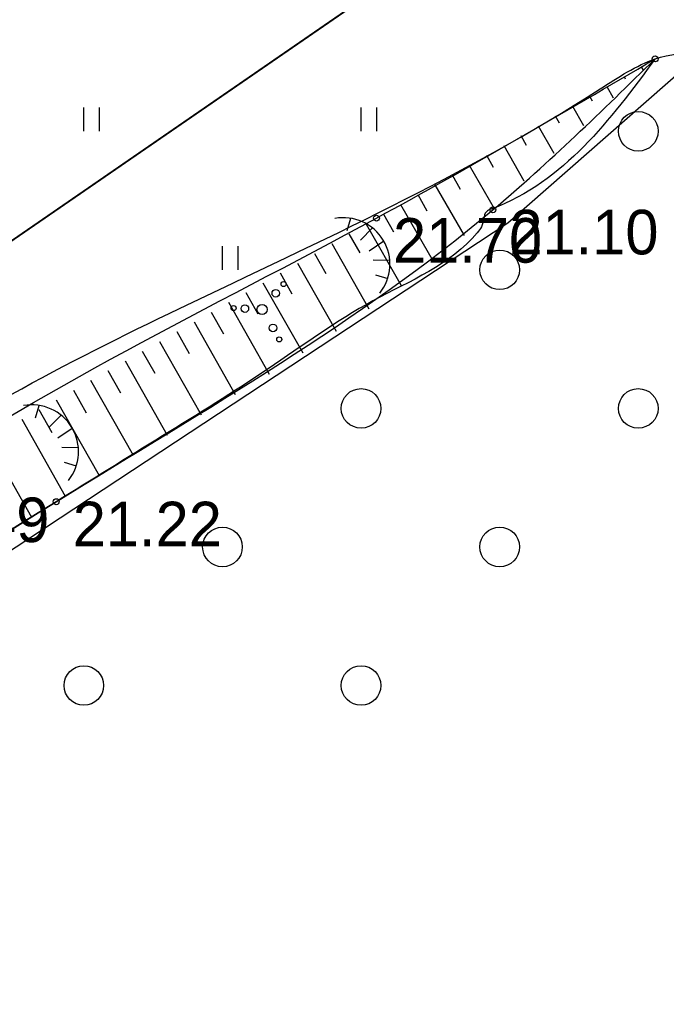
# Model space of a CAD drawing. Extents: x 521824 to 524158, y 294774 to 296228.
# Drawn here: x 522261.38 to 522277.71, y 295875.02 to 295899.82 of the extents above; entities that cross this region are included whole.
import ezdxf

# ---------------------------------------------------------------- set-up
doc = ezdxf.new("R2010")
doc.units = 0
for name, color, linetype in [('GL Atradnes kontura', 7, 'Continuous'), ('GL4 Segkartas izplatības laukums', 7, 'Continuous'), ('HIDG_PLIN_####_####_#', 7, 'Continuous'), ('RAMI_UZMR_####_####_#', 7, 'Continuous'), ('RELJ_AATZ_####_TKST_#', 7, 'Continuous'), ('RELJ_ELEM_####_####_#', 7, 'Continuous'), ('RELJ_NOGA_####_####_#', 7, 'Continuous'), ('RELJ_NOGL_####_####_#', 7, 'Continuous'), ('ROBZ_IERR_####_####_#', 7, 'Continuous'), ('ROBZ_UZMR_####_####_#', 7, 'Continuous'), ('TERT_ELEM_####_####_#', 7, 'Continuous'), ('TERT_KONT_####_####_#', 7, 'Continuous')]:
    doc.layers.add(name, color=color, linetype=linetype)

msp = doc.modelspace()

# ---------------------------------------------------------------- linework, layer by layer
at = {"layer": 'GL Atradnes kontura'}
msp.add_lwpolyline([(521873.29981230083, 295920.72870453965), (521993.22438563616, 295987.195542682), (522041.3600169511, 296024.30747637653), (522231.7470000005, 296043.14800000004), (522231.7470000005, 296043.14800000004), (522324.23810260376, 295937.6804303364), (522172.84800000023, 295833.3920000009), (522160.80220084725, 295825.5718620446), (522154.44700000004, 295832.015), (522095.923, 295791.504), (521999.655, 295722.6060000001), (521986.667353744, 295713.7919047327), (521905.108, 295850.08900000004)], close=True, dxfattribs=at)
at = {"layer": 'GL4 Segkartas izplatības laukums'}
for points in [[(522186.60753180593, 295842.8705587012), (522303.8134822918, 295923.6104775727), (522302.13800000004, 295924.68100000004), (522295.568, 295926.108), (522274.433, 295915.419), (522265.786, 295906.809), (522263.9721189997, 295905.00288048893), (522259.522, 295905.381), (522254.37200000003, 295903.745), (522247.30600000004, 295900.5950000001), (522229.308, 295886.109)], [(522186.60753180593, 295842.8705587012), (522303.8134822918, 295923.6104775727), (522302.13800000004, 295924.68100000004)]]:
    msp.add_lwpolyline(points, dxfattribs=at)
at = {"layer": 'HIDG_PLIN_####_####_#'}
msp.add_spline([(522263.0500000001, 296012.6280000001), (522263.05000000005, 296012.6280000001), (522264.43079492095, 296010.9102662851), (522265.71119859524, 296009.0486869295), (522266.98050297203, 296007.1842641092), (522268.32800000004, 296005.45800000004), (522270.7583628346, 296002.85689857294), (522273.3395226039, 296000.2795041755), (522275.9411710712, 295997.68110769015), (522278.433, 295995.017), (522280.4825302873, 295992.27239345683), (522282.30904031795, 295989.33243900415), (522284.20878018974, 295986.4567650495), (522285.2786894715, 295985.1241671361), (522286.478, 295983.9050000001), (522288.75517774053, 295982.0109644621), (522291.1267948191, 295980.23698025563), (522293.5120144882, 295978.48200592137), (522295.83, 295976.645), (522300.56690847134, 295972.5961585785), (522305.28, 295968.524), (522307.5857855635, 295966.3659959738), (522308.7153454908, 295965.2646082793), (522309.857, 295964.195), (522311.2846115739, 295964.02803838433), (522313.10473362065, 295964.72596095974), (522314.680988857, 295965.32740305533), (522315.1787985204, 295965.2915174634), (522315.37700000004, 295964.87100000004), (522315.20395697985, 295963.37504992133), (522314.7258925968, 295961.8581546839), (522314.1536319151, 295960.32418210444), (522313.69800000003, 295958.777), (522313.0309954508, 295955.4704959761), (522312.465, 295952.167), (522312.9093338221, 295950.1168574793), (522314.1857510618, 295948.1013158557), (522315.2810427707, 295946.1241163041), (522315.4441387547, 295945.15106392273), (522315.18200000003, 295944.189), (522314.27328173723, 295942.6981307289), (522313.23419787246, 295941.32102160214), (522310.8276464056, 295938.8703459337), (522308.0877717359, 295936.7614972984), (522305.14, 295934.919), (522302.2541087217, 295933.36185359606), (522299.34531278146, 295931.9144329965), (522296.4548604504, 295930.46729589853), (522293.624, 295928.911), (522290.4861631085, 295926.9779506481), (522287.38340020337, 295924.9719685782), (522284.2799371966, 295922.9670022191), (522281.14, 295921.037), (522278.2365335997, 295919.55906659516), (522275.207529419, 295918.3046395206), (522272.1645105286, 295917.0871426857), (522269.21900000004, 295915.72), (522267.5620914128, 295914.36084898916), (522266.1394667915, 295912.60673190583), (522264.6613587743, 295910.99074886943), (522262.83800000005, 295910.046), (522256.87700000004, 295908.921), (522251.787241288, 295908.05830673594), (522249.24378307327, 295907.613474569), (522247.9749449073, 295907.36844189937), (522246.70900000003, 295907.1010000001), (522243.27294218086, 295905.59486612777), (522240.2902959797, 295903.1397444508), (522237.4702517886, 295900.32825054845), (522236.0303274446, 295898.9740563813), (522234.522, 295897.7530000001), (522233.7871409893, 295897.1589019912), (522231.44964982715, 295895.047124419), (522229.9043475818, 295894.06444610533), (522229.1727401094, 295893.9105818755), (522228.82261296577, 295893.94863224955), (522228.6521455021, 295894.0002297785), (522228.48500000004, 295894.075), (522227.0245543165, 295895.6262733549), (522226.17220464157, 295898.01669708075), (522225.6432526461, 295900.7755222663), (522225.4110825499, 295902.1459763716), (522225.15300000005, 295903.432), (522224.9628799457, 295904.6300249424), (522224.90469749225, 295905.84261362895), (522224.9616959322, 295908.2831976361), (522224.87909640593, 295910.6971828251), (522224.64641649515, 295911.8765229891), (522224.4579010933, 295912.45618633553), (522224.212, 295913.028), (522222.29760063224, 295916.0039971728), (522219.86823018, 295918.4731644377), (522217.074744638, 295920.6267494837), (522214.068, 295922.656), (522212.43142273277, 295923.64756987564), (522210.7723648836, 295924.49226188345), (522209.0916245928, 295925.2273229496), (522207.39, 295925.89), (522205.61101617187, 295926.0046750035), (522203.7239017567, 295925.5797818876), (522201.8420864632, 295925.35099782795), (522200.93861277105, 295925.5400458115), (522200.50243760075, 295925.7506621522), (522200.079, 295926.054), (522197.8549072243, 295928.4686499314), (522196.4238339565, 295931.1132916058), (522195.61434371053, 295933.9080374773), (522195.3891183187, 295935.3367346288), (522195.255, 295936.773), (522195.23551235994, 295939.65240211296), (522195.5412811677, 295942.5674215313), (522196.56298421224, 295946.87093732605), (522197.043, 295948.256), (522198.17887633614, 295950.4228973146), (522199.640112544, 295952.43111920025), (522201.0880424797, 295954.42078148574), (522202.184, 295956.532), (522202.4679018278, 295958.26488141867), (522202.36694269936, 295960.11662956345), (522202.23526222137, 295961.9688129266), (522202.427, 295963.70300000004), (522202.96052790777, 295964.6124295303), (522203.78186447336, 295965.42999868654), (522204.57526880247, 295966.24931849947), (522205.025, 295967.164), (522205.1808305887, 295968.3506647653), (522205.24663409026, 295969.5884145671), (522205.1075250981, 295972.1500479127), (522204.6064035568, 295974.714657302), (522203.742, 295977.148), (522201.68495944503, 295981.2299969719), (522199.16900000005, 295985.146), (522196.57845504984, 295988.53622090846), (522195.0847647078, 295989.9792756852), (522194.23128832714, 295990.6055366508), (522193.77076399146, 295990.89081896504), (522193.28500000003, 295991.156), (522191.76259406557, 295991.33115659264), (522190.2278361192, 295990.7053009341), (522188.6873212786, 295989.8699559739), (522187.91696599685, 295989.55857592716), (522187.14764466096, 295989.416644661), (522185.97149194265, 295989.61528714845), (522184.7855367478, 295990.08981626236), (522183.6034743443, 295990.5098484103), (522182.439, 295990.54500000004), (522182.5149867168, 295989.64759009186), (522182.7766568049, 295989.03332297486), (522183.53147436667, 295987.03947233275), (522184.01455760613, 295985.7001686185), (522184.803, 295984.406), (522186.22204792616, 295984.165085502), (522187.98591256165, 295984.36674626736), (522189.5615709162, 295984.39003389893), (522190.416, 295983.614), (522190.9914053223, 295980.9156261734), (522191.51431187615, 295978.2070616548), (522192.564, 295972.796), (522194.6259583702, 295964.38250770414), (522195.60791909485, 295960.1824352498), (522196.00815706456, 295958.08642603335), (522196.17577947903, 295957.0397230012), (522196.318, 295955.994), (522195.82082362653, 295953.9595084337), (522194.1479635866, 295952.306875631), (522191.86962175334, 295950.86655501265), (522190.6815832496, 295950.1730284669), (522189.55600000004, 295949.46900000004), (522188.3796856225, 295948.7112945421), (522187.2019748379, 295948.0146580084), (522184.84069364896, 295946.822999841), (522182.4688156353, 295945.93084175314), (522181.2778588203, 295945.6085803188), (522180.08300000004, 295945.375), (522177.4831788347, 295945.3050106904), (522174.82773814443, 295945.8742502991), (522172.19392838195, 295947.0536147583), (522170.9092758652, 295947.8629987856), (522169.65900000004, 295948.814), (522167.7927753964, 295950.9356517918), (522166.5587544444, 295953.2852691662), (522165.54035627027, 295955.6185019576), (522164.98183420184, 295956.7026147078), (522164.321, 295957.691), (522163.188124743, 295958.647486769), (522161.7266492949, 295959.5731126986), (522160.5603491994, 295960.4629322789), (522160.313, 295961.31200000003), (522161.22653828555, 295962.26459401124), (522162.71746105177, 295963.0948403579), (522164.4749032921, 295963.84016652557), (522166.188, 295964.538), (522166.8705550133, 295964.7729834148), (522169.0198614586, 295964.93882776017), (522171.9962950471, 295964.5000753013), (522174.90049227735, 295964.24694635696), (522176.2577496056, 295964.5103668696), (522176.9008112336, 295964.7956392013), (522177.515644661, 295965.20464466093), (522178.171985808, 295966.12702849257), (522178.2105260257, 295967.2288628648), (522177.17820740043, 295969.7693596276), (522175.9066962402, 295972.4230877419), (522175.6462457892, 295973.6664613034), (522175.884, 295974.787), (522177.1120491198, 295976.6265621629), (522178.74000000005, 295978.223), (522179.9037133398, 295978.6068530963), (522181.2474006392, 295978.5023149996), (522182.5713876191, 295978.41411940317), (522183.67600000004, 295978.847), (522184.36585579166, 295980.6495739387), (522184.32848263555, 295981.6596050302), (522184.14900000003, 295982.484), (522183.9689364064, 295982.85164517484), (522182.90039020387, 295983.8526823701), (522180.79840907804, 295985.07296371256), (522178.79547341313, 295986.3562631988), (522178.1287778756, 295987.0876132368), (522177.84400000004, 295987.914), (522178.12057647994, 295988.84265873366), (522178.7972554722, 295989.7936391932), (522179.4748067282, 295990.78080005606), (522179.754, 295991.8180000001), (522179.5055866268, 295993.5211371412), (522179.0732820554, 295995.22542046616), (522178.6723364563, 295996.9329935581), (522178.51800000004, 295998.646), (522178.62907545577, 295999.88992303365), (522178.84287099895, 296001.1345470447), (522179.0687310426, 296002.3793975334), (522179.216, 296003.624), (522178.8337520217, 296005.1605616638), (522178.0095652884, 296006.78943591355), (522177.4875959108, 296008.2053422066), (522177.5724915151, 296008.7380321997), (522178.01200000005, 296009.103), (522183.27400000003, 296011.283)], degree=3, dxfattribs=at)
at = {"layer": 'RAMI_UZMR_####_####_#'}
msp.add_lwpolyline([(522238.336, 296053.36), (522285.71800000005, 296059.4810000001), (522293.25700000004, 296061.848), (522296.1550371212, 296062.19066618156), (522300.20081386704, 296058.47585271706), (522312.5079783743, 296044.5562533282), (522328.2404828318, 296022.8219247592), (522349.8543531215, 295994.6358569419), (522373.59202628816, 295961.69838929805), (522362.13780852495, 295957.1618769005), (522349.1742589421, 295950.88238868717), (522342.27800000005, 295948.544), (522332.7360928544, 295938.0710048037), (522327.68600000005, 295933.811), (522322.0216266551, 295927.6677244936), (522307.8129422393, 295919.9727079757), (522290.2123094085, 295909.1737619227), (522273.7068157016, 295894.679093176), (522210.195, 295852.81900000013)], dxfattribs=at)
at = {"layer": 'RELJ_ELEM_####_####_#'}
for centre in [(522277.424, 295898.82800000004), (522273.32800000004, 295895.016), (522270.39, 295894.807), (522262.303, 295887.64300000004)]:
    msp.add_circle(centre, 0.075, dxfattribs=at)
at = {"layer": 'RELJ_NOGA_####_####_#'}
for p, q in [((522277.0742135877, 295898.6280439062), (522277.1210712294, 295898.54607507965)), ((522276.6401337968, 295898.379901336), (522276.67163598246, 295898.3247940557)), ((522276.206054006, 295898.1317587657), (522276.3692109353, 295897.84634572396)), ((522275.77197421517, 295897.88361619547), (522275.8383661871, 295897.76747565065)), ((522275.3378944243, 295897.6354736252), (522275.6173506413, 295897.14661636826)), ((522274.9038146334, 295897.387331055), (522275.0050963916, 295897.21015724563)), ((522274.46973484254, 295897.13918848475), (522274.86549034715, 295896.4468870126)), ((522274.03565505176, 295896.8910459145), (522274.1718265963, 295896.65283884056)), ((522273.60157526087, 295896.64290334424), (522274.1136300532, 295895.7471576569)), ((522273.16749546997, 295896.394760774), (522273.3385568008, 295896.0955204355)), ((522272.7334156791, 295896.1466182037), (522273.36176975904, 295895.0474283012)), ((522272.29933588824, 295895.8984756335), (522272.504568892, 295895.53945823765)), ((522271.86525609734, 295895.65033306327), (522272.59977224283, 295894.3654321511)), ((522271.43117630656, 295895.40219049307), (522271.6650923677, 295894.99299736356)), ((522270.99709651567, 295895.1540479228), (522271.8173303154, 295893.7191997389)), ((522270.56301672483, 295894.90590535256), (522270.81987963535, 295894.45657093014)), ((522270.12884712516, 295894.657919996), (522271.0161378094, 295893.1035967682)), ((522269.6946180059, 295894.41003883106), (522269.96923732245, 295893.9289707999)), ((522269.2603134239, 295894.16229002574), (522270.19874951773, 295892.514219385)), ((522268.8258154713, 295893.91488038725), (522269.11382062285, 295893.409089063)), ((522268.3913175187, 295893.66747074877), (522269.36993871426, 295891.9488274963)), ((522267.95663614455, 295893.4203835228), (522268.2546703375, 295892.8960373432)), ((522267.521885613, 295893.1734180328), (522268.5280884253, 295891.4006669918)), ((522267.0870475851, 295892.92660658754), (522267.3924278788, 295892.38858062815)), ((522266.65215466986, 295892.6798919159), (522267.6789298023, 295890.8682132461)), ((522266.21715976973, 295892.43335705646), (522266.5277230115, 295891.8853881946)), ((522265.7821648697, 295892.18682219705), (522266.824513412, 295890.3476652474)), ((522265.3470784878, 295891.94044886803), (522265.66129895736, 295891.38522553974)), ((522264.91193094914, 295891.6941835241), (522265.9647688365, 295889.8338331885)), ((522264.4767834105, 295891.44791818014), (522264.79409236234, 295890.8872375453)), ((522264.0416358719, 295891.2016528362), (522265.1039795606, 295889.32450587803)), ((522263.60648833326, 295890.95538749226), (522263.92658816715, 295890.3897754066)), ((522263.1713407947, 295890.70912214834), (522264.2431194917, 295888.8153036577)), ((522262.73619325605, 295890.46285680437), (522263.0593332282, 295889.89187283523)), ((522262.3010457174, 295890.21659146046), (522263.3842351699, 295888.3026103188)), ((522261.8658981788, 295889.9703261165), (522262.19297233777, 295889.39239049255)), ((522261.4307506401, 295889.7240607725), (522262.52936031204, 295887.7828323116)), ((522260.5605554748, 295889.23135368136), (522261.6797826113, 295887.2568223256))]:
    msp.add_line(p, q, dxfattribs=at)
for points in [[(522295.93764283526, 295926.25535010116), (522295.568, 295926.108), (522293.2671328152, 295924.84584442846), (522290.9949959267, 295923.5125547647), (522288.72636107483, 295922.1757377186), (522286.43600000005, 295920.903), (522280.85950371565, 295918.181287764), (522275.331, 295915.27900000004), (522271.1800211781, 295911.85938830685), (522269.32062231, 295909.89567171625), (522267.471, 295907.948), (522266.8019026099, 295907.1254961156), (522266.21259519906, 295906.2299933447), (522265.5849901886, 295905.35649390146), (522264.80100000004, 295904.60000000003), (522263.43857951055, 295904.1725273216), (522261.9196338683, 295904.38310691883), (522260.36387129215, 295904.71238305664), (522258.891, 295904.641), (522255.81907123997, 295903.6685237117), (522252.7495091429, 295902.6039777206), (522249.7704424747, 295901.3076928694), (522246.97000000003, 295899.64), (522237.27800000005, 295892.24600000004), (522235.3457555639, 295890.58671088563), (522234.48187249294, 295889.80969414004)], [(522223.80700000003, 295866.057), (522229.16900000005, 295871.58900000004), (522233.876910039, 295875.04702754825), (522237.814, 295877.08900000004), (522248.386, 295881.035), (522257.94700000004, 295887.748), (522270.39, 295894.807), (522277.42399999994, 295898.828)]]:
    msp.add_spline(points, degree=3, dxfattribs=at)
at = {"layer": 'RELJ_NOGL_####_####_#'}
msp.add_spline([(522223.80700000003, 295866.057), (522229.607, 295867.837), (522238.125, 295873.743), (522247.721, 295878.836), (522262.303, 295887.64300000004), (522273.32800000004, 295895.016), (522277.424, 295898.82800000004)], degree=3, dxfattribs=at)
at = {"layer": 'ROBZ_IERR_####_####_#'}
msp.add_lwpolyline([(521982.72142177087, 296071.9435568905), (522030.7829999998, 296022.79399999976), (522033.55399999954, 296023.53500000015), (522231.7470000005, 296043.14800000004), (522293.95000000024, 296059.25), (522300.4160000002, 296060.9240000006), (522337.1440000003, 296010.44299999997), (522362.11199999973, 295976.4340000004), (522359.108, 295971.28500000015), (522349.7560000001, 295955.2589999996), (522172.84800000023, 295833.3920000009), (522168.0970000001, 295830.30399999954), (522159.466, 295824.6950000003), (522157.57199999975, 295823.4639999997), (522100.0300000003, 295786.06900000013), (522037.6330000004, 295748.40699999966), (521945.6600000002, 295684.5130000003), (521914.93752583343, 295661.4435568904)], dxfattribs=at)
at = {"layer": 'ROBZ_UZMR_####_####_#'}
msp.add_lwpolyline([(522223.09599999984, 295760.6429999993), (522168.0970000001, 295830.30399999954), (522172.84800000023, 295833.3920000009), (522349.7560000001, 295955.2589999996)], dxfattribs=at)
at = {"layer": 'TERT_ELEM_####_####_#'}
for p, q in [((522263, 295897), (522263, 295897.60000000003)), ((522263.4, 295897), (522263.4, 295897.60000000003)), ((522270, 295897), (522270, 295897.60000000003)), ((522270.4, 295897), (522270.4, 295897.60000000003)), ((522269.6475, 295894.4917794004), (522269.739, 295894.8037794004)), ((522269.9895, 295894.2532794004), (522270.288, 295894.5607794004)), ((522266.5, 295893.5), (522266.5, 295894.10000000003)), ((522266.9, 295893.5), (522266.9, 295894.10000000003)), ((522270.2085, 295893.98177940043), (522270.5715, 295894.22927940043)), ((522270.30600000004, 295893.7522794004), (522270.7245, 295893.7432794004)), ((522270.36750000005, 295893.3742794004), (522270.672, 295893.27827940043)), ((522261.78397161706, 295889.7625548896), (522261.87547161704, 295890.0745548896)), ((522262.12597161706, 295889.5240548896), (522262.42447161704, 295889.8315548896)), ((522262.34497161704, 295889.2525548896), (522262.70797161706, 295889.5000548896)), ((522262.4424716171, 295889.0230548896), (522262.86097161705, 295889.0140548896)), ((522262.503971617, 295888.6450548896), (522262.80847161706, 295888.5490548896))]:
    msp.add_line(p, q, dxfattribs=at)
for centre, radius in [((522277, 295897), 0.5), ((522273.5, 295893.5), 0.5), ((522268.04400000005, 295893.13936), 0.06400000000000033), ((522267.84752, 295892.90767999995), 0.09600000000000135), ((522266.78160000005, 295892.53423999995), 0.06400000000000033), ((522267.06608, 295892.52079999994), 0.09600000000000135), ((522267.5, 295892.5), 0.12800000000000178), ((522267.77647999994, 295892.0331199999), 0.09600000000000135), ((522267.93392, 295891.74383999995), 0.06400000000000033), ((522270, 295890), 0.5), ((522277, 295890), 0.5), ((522266.5, 295886.5), 0.5), ((522273.5, 295886.5), 0.5), ((522263, 295883), 0.5), ((522270, 295883), 0.5)]:
    msp.add_circle(centre, radius, dxfattribs=at)
for centre in [(522269.553037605, 295893.64203964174), (522261.68950922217, 295888.91281513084)]:
    msp.add_arc(centre, 1.1762394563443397, 321.44048343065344, 100.46343407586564, dxfattribs=at)
at = {"layer": 'TERT_KONT_####_####_#'}
for points in [[(522282.9976375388, 295922.15723045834), (522280.8902116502, 295919.4377190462), (522272.9833694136, 295915.69788696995), (522269.0053678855, 295913.89276097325), (522266.0694127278, 295909.4833126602), (522263.4532797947, 295907.16491532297), (522259.15185040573, 295907.0152101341), (522254.8837698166, 295907.0152101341), (522247.00505316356, 295905.0074667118), (522241.7303191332, 295902.3017943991), (522239.0564949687, 295897.61853312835), (522233.4843741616, 295894.2515841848), (522228.48500000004, 295894.075)], [(522223.0366659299, 295863.4578554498), (522223.80700000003, 295866.057), (522229.49738433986, 295872.7172728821), (522237.50963856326, 295877.26013009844), (522244.420207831, 295880.1662225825), (522247.7920314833, 295880.9679032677), (522257.13966141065, 295887.7153823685), (522265.41899077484, 295892.52546647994), (522276.0364199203, 295898.06833684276), (522277.42399999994, 295898.828), (522282.1791481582, 295897.5338830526)], [(522277.424, 295898.82800000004), (522273.2888493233, 295895.03439900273), (522273.1636798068, 295894.9671939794), (522273.09829759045, 295894.7907767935), (522273.03996106, 295894.58704856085), (522272.93592860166, 295894.4379103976), (522270.30078276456, 295892.7154228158), (522267.65296221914, 295890.9996852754), (522264.9883927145, 295889.30433269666), (522262.303, 295887.64300000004), (522247.721, 295878.836), (522245.36801306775, 295877.5625667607), (522242.9618127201, 295876.3824659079), (522240.57183616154, 295875.1755214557), (522238.26752059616, 295873.82155741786), (522236.0836484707, 295872.35172562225), (522233.9240986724, 295870.8469653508), (522229.607, 295867.837), (522224.82429969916, 295864.6533862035), (522220.05600000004, 295861.441), (522216.4104803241, 295858.5546614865), (522214.66591576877, 295857.0129978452), (522212.92600000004, 295855.46900000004), (522212.2442138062, 295854.8055309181), (522211.5961162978, 295854.1046456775), (522210.93021064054, 295853.4234375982), (522210.195, 295852.81900000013), (522210.1949999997, 295852.81899999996)]]:
    msp.add_spline(points, degree=3, dxfattribs=at)

# ---------------------------------------------------------------- texts
at = {"layer": 'RELJ_AATZ_####_TKST_#'}
for s, p in [(' 21.10', (522273.32800000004, 295893.891)), (' 21.70', (522270.39, 295893.682)), (' 22.49', (522257.94700000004, 295886.623)), (' 21.22', (522262.303, 295886.51800000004))]:
    msp.add_text(s, height=1.125, dxfattribs=at).set_placement(p)

doc.saveas('drawing.dxf')
